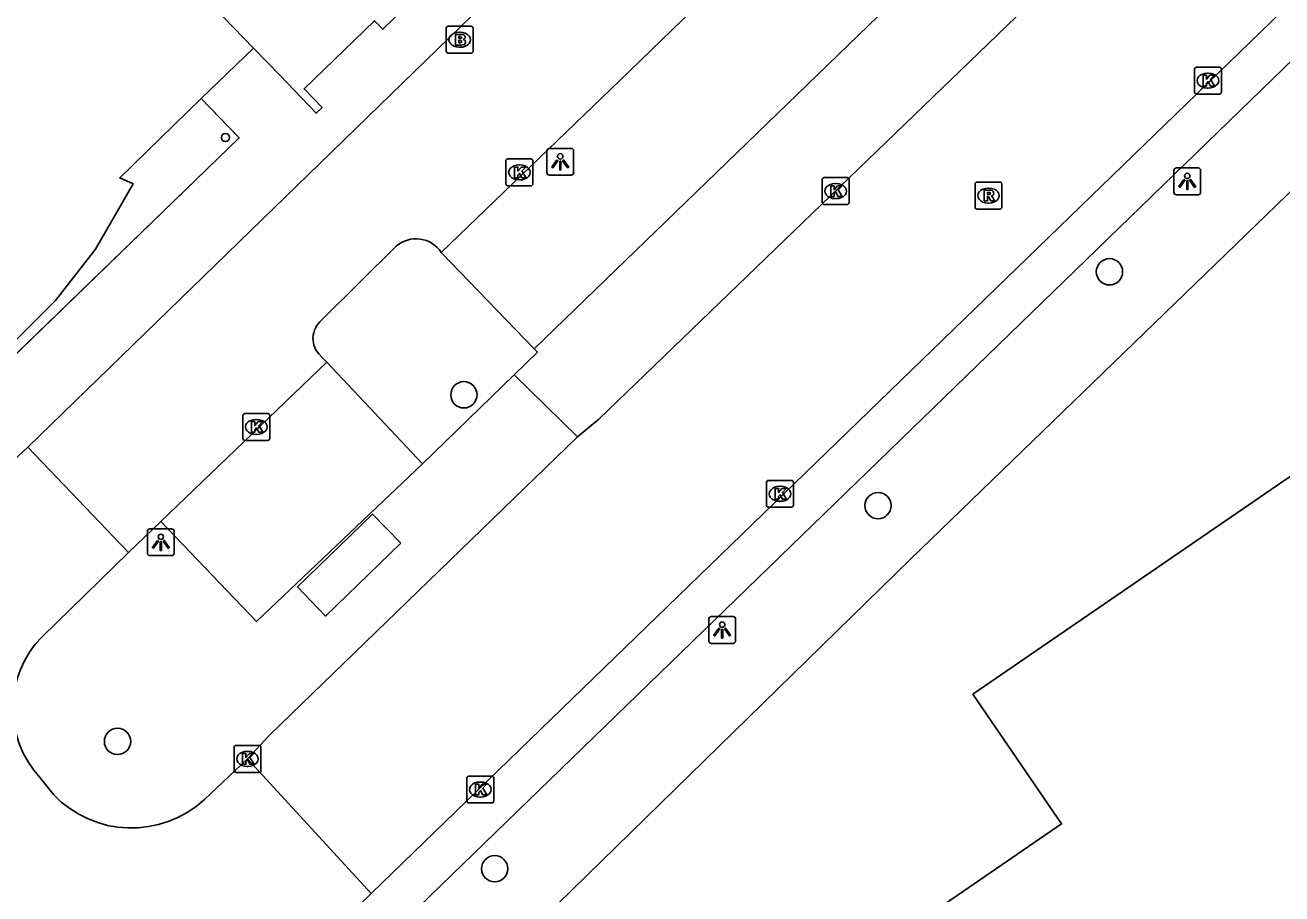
# Model space of a CAD drawing. Extents: x 157466 to 158888, y 383063 to 384677.
# Drawn here: x 158437.65 to 158484.41, y 383932.53 to 383964.84 of the extents above; entities that cross this region are included whole.
import ezdxf

# ---------------------------------------------------------------- set-up
doc = ezdxf.new("R2010")
doc.units = 0
for name, color, linetype in [('IMGEO_Boom', 7, 'Continuous'), ('IMGEO_Brandkraan', 7, 'Continuous'), ('IMGEO_Haag', 7, 'Continuous'), ('IMGEO_Kolk', 7, 'Continuous'), ('IMGEO_Lichtpunt', 7, 'Continuous'), ('IMGEO_Pand', 7, 'Continuous'), ('IMGEO_Pand_overbouw', 7, 'Continuous'), ('IMGEO_Parkeervlak_open', 7, 'Continuous'), ('IMGEO_Rijbaan_lokaal_open', 7, 'Continuous'), ('IMGEO_Rioolput', 7, 'Continuous'), ('IMGEO_Voetpad_gesloten', 7, 'Continuous'), ('IMGEO_Voetpad_open', 7, 'Continuous')]:
    doc.layers.add(name, color=color, linetype=linetype)

msp = doc.modelspace()

# ---------------------------------------------------------------- linework, layer by layer
at = {"layer": 'IMGEO_Boom'}
for centre in [(158477.996, 383955.67), (158453.978, 383951.096), (158469.386, 383946.975), (158441.092, 383938.205), (158455.124, 383933.469)]:
    msp.add_circle(centre, 0.489, dxfattribs=at)
at = {"layer": 'IMGEO_Brandkraan'}
for p, q in [((158453.323, 383963.876), (158453.323, 383964.728)), ((158453.398, 383964.802), (158454.25, 383964.802)), ((158453.811, 383964.582), (158453.836, 383964.582)), ((158454.324, 383964.728), (158454.324, 383963.876)), ((158454.25, 383963.802), (158453.398, 383963.802)), ((158453.834, 383964.022), (158453.809, 383964.022))]:
    msp.add_line(p, q, dxfattribs=at)
for points in [[(158453.323, 383963.876), (158453.323, 383964.728)], [(158453.398, 383964.802), (158454.25, 383964.802)], [(158454.324, 383964.728), (158454.324, 383963.876)], [(158453.671, 383964.502), (158453.671, 383964.102), (158453.884, 383964.102)], [(158453.902, 383964.502), (158453.671, 383964.502)], [(158453.85, 383964.421), (158453.796, 383964.421), (158453.796, 383964.345)], [(158453.796, 383964.345), (158453.849, 383964.345)], [(158453.858, 383964.269), (158453.796, 383964.269), (158453.796, 383964.188)], [(158453.796, 383964.188), (158453.858, 383964.188)], [(158454.25, 383963.802), (158453.398, 383963.802)]]:
    msp.add_lwpolyline(points, dxfattribs=at)
for centre, radius, start, end in [((158453.4, 383964.726), 0.0765, 91.552, 178.448), ((158453.4, 383964.726), 0.0765, 91.552, 178.448), ((158454.248, 383964.726), 0.0765, 1.552, 88.448), ((158454.248, 383964.726), 0.0765, 1.552, 88.448), ((158453.851, 383964.383), 0.0379, 267.8285, 90.9355), ((158453.859, 383964.228), 0.0404, 269.8759, 90.5077), ((158453.89, 383964.353), 0.251, 268.6676, 293.5347), ((158453.906, 383964.357), 0.145, 59.4692, 91.5367), ((158453.931, 383964.404), 0.0922, 285.5137, 58.1501), ((158453.936, 383964.212), 0.105, 301.3115, 78.989), ((158453.4, 383963.878), 0.0765, 181.552, 268.448), ((158453.4, 383963.878), 0.0765, 181.552, 268.448), ((158454.248, 383963.878), 0.0765, 271.552, 358.448), ((158454.248, 383963.878), 0.0765, 271.552, 358.448)]:
    msp.add_arc(centre, radius, start, end, dxfattribs=at)
for centre, major_axis, ratio, start_param, end_param in [((158453.81, 383964.302), (-0.387, 0.002), 0.722429, 4.712389, 7.853982), ((158453.835, 383964.302), (-0.39, 0.002), 0.717154, 1.570796, 4.712389)]:
    msp.add_ellipse(centre, major_axis=major_axis, ratio=ratio, start_param=start_param, end_param=end_param, dxfattribs=at)
at = {"layer": 'IMGEO_Haag'}
msp.add_lwpolyline([(158456.593, 383952.809), (158456.714, 383952.683), (158455.845, 383951.838)], dxfattribs=at)
at = {"layer": 'IMGEO_Kolk'}
for p, q in [((158481.16, 383962.355), (158481.16, 383963.207)), ((158481.235, 383963.281), (158482.087, 383963.281)), ((158482.161, 383963.207), (158482.161, 383962.355)), ((158481.648, 383963.061), (158481.673, 383963.061)), ((158482.087, 383962.281), (158481.235, 383962.281)), ((158481.671, 383962.501), (158481.646, 383962.501)), ((158455.619, 383959.867), (158456.471, 383959.867)), ((158455.544, 383958.941), (158455.544, 383959.793)), ((158456.032, 383959.647), (158456.057, 383959.647)), ((158456.545, 383959.793), (158456.545, 383958.941)), ((158456.055, 383959.087), (158456.03, 383959.087)), ((158467.309, 383958.246), (158467.309, 383959.098)), ((158467.384, 383959.172), (158468.236, 383959.172)), ((158467.797, 383958.952), (158467.822, 383958.952)), ((158468.31, 383959.098), (158468.31, 383958.246)), ((158456.471, 383958.867), (158455.619, 383958.867)), ((158468.236, 383958.172), (158467.384, 383958.172)), ((158467.82, 383958.392), (158467.795, 383958.392)), ((158445.755, 383949.474), (158445.755, 383950.326)), ((158445.83, 383950.4), (158446.682, 383950.4)), ((158446.243, 383950.18), (158446.268, 383950.18)), ((158446.756, 383950.326), (158446.756, 383949.474)), ((158446.266, 383949.62), (158446.241, 383949.62)), ((158446.682, 383949.4), (158445.83, 383949.4)), ((158465.239, 383946.987), (158465.239, 383947.839)), ((158465.314, 383947.913), (158466.166, 383947.913)), ((158466.24, 383947.839), (158466.24, 383946.987)), ((158465.727, 383947.693), (158465.752, 383947.693)), ((158466.166, 383946.913), (158465.314, 383946.913)), ((158465.75, 383947.133), (158465.725, 383947.133)), ((158445.426, 383937.127), (158445.426, 383937.979)), ((158445.501, 383938.053), (158446.353, 383938.053)), ((158446.427, 383937.979), (158446.427, 383937.127)), ((158445.914, 383937.833), (158445.939, 383937.833)), ((158446.353, 383937.053), (158445.501, 383937.053)), ((158445.937, 383937.273), (158445.912, 383937.273)), ((158454.087, 383935.988), (158454.087, 383936.84)), ((158454.162, 383936.914), (158455.014, 383936.914)), ((158454.575, 383936.694), (158454.6, 383936.694)), ((158455.088, 383936.84), (158455.088, 383935.988)), ((158454.598, 383936.134), (158454.573, 383936.134)), ((158455.014, 383935.914), (158454.162, 383935.914))]:
    msp.add_line(p, q, dxfattribs=at)
for points in [[(158481.16, 383962.355), (158481.16, 383963.207)], [(158481.235, 383963.281), (158482.087, 383963.281)], [(158482.161, 383963.207), (158482.161, 383962.355)], [(158481.481, 383962.981), (158481.604, 383962.981), (158481.604, 383962.83), (158481.734, 383962.981), (158481.898, 383962.981), (158481.752, 383962.83), (158481.905, 383962.581), (158481.753, 383962.581), (158481.668, 383962.745), (158481.604, 383962.678), (158481.604, 383962.581), (158481.481, 383962.581), (158481.481, 383962.981)], [(158482.087, 383962.281), (158481.235, 383962.281)], [(158455.619, 383959.867), (158456.471, 383959.867)], [(158455.544, 383958.941), (158455.544, 383959.793)], [(158455.865, 383959.567), (158455.988, 383959.567), (158455.988, 383959.416), (158456.118, 383959.567), (158456.282, 383959.567), (158456.136, 383959.416), (158456.289, 383959.167), (158456.137, 383959.167), (158456.052, 383959.331), (158455.988, 383959.264), (158455.988, 383959.167), (158455.865, 383959.167), (158455.865, 383959.567)], [(158456.545, 383959.793), (158456.545, 383958.941)], [(158467.309, 383958.246), (158467.309, 383959.098)], [(158467.384, 383959.172), (158468.236, 383959.172)], [(158468.31, 383959.098), (158468.31, 383958.246)], [(158456.471, 383958.867), (158455.619, 383958.867)], [(158467.63, 383958.872), (158467.753, 383958.872), (158467.753, 383958.721), (158467.883, 383958.872), (158468.047, 383958.872), (158467.901, 383958.721), (158468.054, 383958.472), (158467.902, 383958.472), (158467.817, 383958.636), (158467.753, 383958.569), (158467.753, 383958.472), (158467.63, 383958.472), (158467.63, 383958.872)], [(158468.236, 383958.172), (158467.384, 383958.172)], [(158445.755, 383949.474), (158445.755, 383950.326)], [(158445.83, 383950.4), (158446.682, 383950.4)], [(158446.076, 383950.1), (158446.199, 383950.1), (158446.199, 383949.949), (158446.329, 383950.1), (158446.493, 383950.1), (158446.347, 383949.949), (158446.5, 383949.7), (158446.348, 383949.7), (158446.263, 383949.864), (158446.199, 383949.797), (158446.199, 383949.7), (158446.076, 383949.7), (158446.076, 383950.1)], [(158446.756, 383950.326), (158446.756, 383949.474)], [(158446.682, 383949.4), (158445.83, 383949.4)], [(158465.239, 383946.987), (158465.239, 383947.839)], [(158465.314, 383947.913), (158466.166, 383947.913)], [(158466.24, 383947.839), (158466.24, 383946.987)], [(158465.56, 383947.613), (158465.683, 383947.613), (158465.683, 383947.462), (158465.813, 383947.613), (158465.977, 383947.613), (158465.831, 383947.462), (158465.984, 383947.213), (158465.832, 383947.213), (158465.747, 383947.377), (158465.683, 383947.31), (158465.683, 383947.213), (158465.56, 383947.213), (158465.56, 383947.613)], [(158466.166, 383946.913), (158465.314, 383946.913)], [(158445.426, 383937.127), (158445.426, 383937.979)], [(158445.501, 383938.053), (158446.353, 383938.053)], [(158446.427, 383937.979), (158446.427, 383937.127)], [(158445.747, 383937.753), (158445.87, 383937.753), (158445.87, 383937.602), (158446, 383937.753), (158446.164, 383937.753), (158446.018, 383937.602), (158446.171, 383937.353), (158446.019, 383937.353), (158445.934, 383937.517), (158445.87, 383937.45), (158445.87, 383937.353), (158445.747, 383937.353), (158445.747, 383937.753)], [(158446.353, 383937.053), (158445.501, 383937.053)], [(158454.087, 383935.988), (158454.087, 383936.84)], [(158454.162, 383936.914), (158455.014, 383936.914)], [(158454.408, 383936.614), (158454.531, 383936.614), (158454.531, 383936.463), (158454.661, 383936.614), (158454.825, 383936.614), (158454.679, 383936.463), (158454.832, 383936.214), (158454.68, 383936.214), (158454.595, 383936.378), (158454.531, 383936.311), (158454.531, 383936.214), (158454.408, 383936.214), (158454.408, 383936.614)], [(158455.088, 383936.84), (158455.088, 383935.988)], [(158455.014, 383935.914), (158454.162, 383935.914)]]:
    msp.add_lwpolyline(points, dxfattribs=at)
for centre, start, end in [((158481.237, 383963.205), 91.552, 178.448), ((158481.237, 383963.205), 91.552, 178.448), ((158482.085, 383963.205), 1.552, 88.448), ((158482.085, 383963.205), 1.552, 88.448), ((158481.237, 383962.357), 181.552, 268.448), ((158481.237, 383962.357), 181.552, 268.448), ((158482.085, 383962.357), 271.552, 358.448), ((158482.085, 383962.357), 271.552, 358.448), ((158455.621, 383959.791), 91.552, 178.448), ((158455.621, 383959.791), 91.552, 178.448), ((158456.469, 383959.791), 1.552, 88.448), ((158456.469, 383959.791), 1.552, 88.448), ((158455.621, 383958.943), 181.552, 268.448), ((158455.621, 383958.943), 181.552, 268.448), ((158456.469, 383958.943), 271.552, 358.448), ((158456.469, 383958.943), 271.552, 358.448), ((158467.386, 383959.096), 91.552, 178.448), ((158467.386, 383959.096), 91.552, 178.448), ((158468.234, 383959.096), 1.552, 88.448), ((158468.234, 383959.096), 1.552, 88.448), ((158467.386, 383958.248), 181.552, 268.448), ((158467.386, 383958.248), 181.552, 268.448), ((158468.234, 383958.248), 271.552, 358.448), ((158468.234, 383958.248), 271.552, 358.448), ((158445.832, 383950.324), 91.552, 178.448), ((158445.832, 383950.324), 91.552, 178.448), ((158446.68, 383950.324), 1.552, 88.448), ((158446.68, 383950.324), 1.552, 88.448), ((158445.832, 383949.476), 181.552, 268.448), ((158445.832, 383949.476), 181.552, 268.448), ((158446.68, 383949.476), 271.552, 358.448), ((158446.68, 383949.476), 271.552, 358.448), ((158465.316, 383947.837), 91.552, 178.448), ((158465.316, 383947.837), 91.552, 178.448), ((158466.164, 383947.837), 1.552, 88.448), ((158466.164, 383947.837), 1.552, 88.448), ((158465.316, 383946.989), 181.552, 268.448), ((158465.316, 383946.989), 181.552, 268.448), ((158466.164, 383946.989), 271.552, 358.448), ((158466.164, 383946.989), 271.552, 358.448), ((158445.503, 383937.977), 91.552, 178.448), ((158445.503, 383937.977), 91.552, 178.448), ((158446.351, 383937.977), 1.552, 88.448), ((158446.351, 383937.977), 1.552, 88.448), ((158445.503, 383937.129), 181.552, 268.448), ((158445.503, 383937.129), 181.552, 268.448), ((158446.351, 383937.129), 271.552, 358.448), ((158446.351, 383937.129), 271.552, 358.448), ((158454.164, 383936.838), 91.552, 178.448), ((158454.164, 383936.838), 91.552, 178.448), ((158455.012, 383936.838), 1.552, 88.448), ((158455.012, 383936.838), 1.552, 88.448), ((158454.164, 383935.99), 181.552, 268.448), ((158454.164, 383935.99), 181.552, 268.448), ((158455.012, 383935.99), 271.552, 358.448), ((158455.012, 383935.99), 271.552, 358.448)]:
    msp.add_arc(centre, 0.0765, start, end, dxfattribs=at)
for centre, major_axis, ratio, start_param, end_param in [((158481.647, 383962.781), (-0.387, 0.002), 0.722429, 4.712389, 7.853982), ((158481.672, 383962.781), (-0.39, 0.002), 0.717154, 1.570796, 4.712389), ((158456.031, 383959.367), (-0.387, 0.002), 0.722429, 4.712389, 7.853982), ((158456.056, 383959.367), (-0.39, 0.002), 0.717154, 1.570796, 4.712389), ((158467.796, 383958.672), (-0.387, 0.002), 0.722429, 4.712389, 7.853982), ((158467.821, 383958.672), (-0.39, 0.002), 0.717154, 1.570796, 4.712389), ((158446.242, 383949.9), (-0.387, 0.002), 0.722429, 4.712389, 7.853982), ((158446.267, 383949.9), (-0.39, 0.002), 0.717154, 1.570796, 4.712389), ((158465.726, 383947.413), (-0.387, 0.002), 0.722429, 4.712389, 7.853982), ((158465.751, 383947.413), (-0.39, 0.002), 0.717154, 1.570796, 4.712389), ((158445.913, 383937.553), (-0.387, 0.002), 0.722429, 4.712389, 7.853982), ((158445.938, 383937.553), (-0.39, 0.002), 0.717154, 1.570796, 4.712389), ((158454.574, 383936.414), (-0.387, 0.002), 0.722429, 4.712389, 7.853982), ((158454.599, 383936.414), (-0.39, 0.002), 0.717154, 1.570796, 4.712389)]:
    msp.add_ellipse(centre, major_axis=major_axis, ratio=ratio, start_param=start_param, end_param=end_param, dxfattribs=at)
at = {"layer": 'IMGEO_Lichtpunt'}
for p, q in [((158457.066, 383960.167), (158457.066, 383959.36)), ((158457.066, 383960.167), (158457.066, 383959.36)), ((158457.968, 383960.262), (158457.16, 383960.262)), ((158457.968, 383960.262), (158457.16, 383960.262)), ((158458.062, 383959.36), (158458.062, 383960.167)), ((158458.062, 383959.36), (158458.062, 383960.167)), ((158480.393, 383959.438), (158480.393, 383958.631)), ((158480.393, 383959.438), (158480.393, 383958.631)), ((158481.295, 383959.533), (158480.487, 383959.533)), ((158481.295, 383959.533), (158480.487, 383959.533)), ((158481.389, 383958.631), (158481.389, 383959.438)), ((158481.389, 383958.631), (158481.389, 383959.438)), ((158457.16, 383959.266), (158457.968, 383959.266)), ((158457.16, 383959.266), (158457.968, 383959.266)), ((158480.487, 383958.537), (158481.295, 383958.537)), ((158480.487, 383958.537), (158481.295, 383958.537)), ((158442.204, 383946.014), (158442.204, 383945.207)), ((158442.204, 383946.014), (158442.204, 383945.207)), ((158443.106, 383946.109), (158442.298, 383946.109)), ((158443.106, 383946.109), (158442.298, 383946.109)), ((158443.2, 383945.207), (158443.2, 383946.014)), ((158443.2, 383945.207), (158443.2, 383946.014)), ((158442.298, 383945.113), (158443.106, 383945.113)), ((158442.298, 383945.113), (158443.106, 383945.113)), ((158463.09, 383942.752), (158463.09, 383941.945)), ((158463.09, 383942.752), (158463.09, 383941.945)), ((158463.992, 383942.847), (158463.184, 383942.847)), ((158463.992, 383942.847), (158463.184, 383942.847)), ((158464.086, 383941.945), (158464.086, 383942.752)), ((158464.086, 383941.945), (158464.086, 383942.752)), ((158463.184, 383941.851), (158463.992, 383941.851)), ((158463.184, 383941.851), (158463.992, 383941.851))]:
    msp.add_line(p, q, dxfattribs=at)
for points in [[(158457.44, 383959.831), (158457.479, 383959.803), (158457.291, 383959.541), (158457.253, 383959.568), (158457.44, 383959.831)], [(158457.542, 383959.783), (158457.589, 383959.783), (158457.589, 383959.461), (158457.542, 383959.461), (158457.542, 383959.783)], [(158457.652, 383959.803), (158457.69, 383959.83), (158457.877, 383959.568), (158457.838, 383959.54), (158457.652, 383959.803)], [(158480.767, 383959.102), (158480.806, 383959.074), (158480.618, 383958.812), (158480.58, 383958.839), (158480.767, 383959.102)], [(158480.869, 383959.054), (158480.916, 383959.054), (158480.916, 383958.732), (158480.869, 383958.732), (158480.869, 383959.054)], [(158480.979, 383959.074), (158481.017, 383959.101), (158481.204, 383958.839), (158481.165, 383958.811), (158480.979, 383959.074)], [(158442.578, 383945.678), (158442.617, 383945.65), (158442.429, 383945.388), (158442.391, 383945.415), (158442.578, 383945.678)], [(158442.68, 383945.63), (158442.727, 383945.63), (158442.727, 383945.308), (158442.68, 383945.308), (158442.68, 383945.63)], [(158442.79, 383945.65), (158442.828, 383945.677), (158443.015, 383945.415), (158442.976, 383945.387), (158442.79, 383945.65)], [(158463.464, 383942.416), (158463.503, 383942.388), (158463.315, 383942.126), (158463.277, 383942.153), (158463.464, 383942.416)], [(158463.566, 383942.368), (158463.613, 383942.368), (158463.613, 383942.046), (158463.566, 383942.046), (158463.566, 383942.368)], [(158463.676, 383942.388), (158463.714, 383942.415), (158463.901, 383942.153), (158463.862, 383942.125), (158463.676, 383942.388)]]:
    msp.add_lwpolyline(points, dxfattribs=at)
for centre in [(158457.565, 383959.965), (158480.892, 383959.236), (158442.703, 383945.812), (158463.589, 383942.55)]:
    msp.add_circle(centre, 0.0994, dxfattribs=at)
for centre, start, end in [((158457.16, 383960.167), 90, 180), ((158457.16, 383960.167), 90, 180), ((158457.968, 383960.167), 0, 90), ((158457.968, 383960.167), 0, 90), ((158480.487, 383959.438), 90, 180), ((158480.487, 383959.438), 90, 180), ((158481.295, 383959.438), 0, 90), ((158481.295, 383959.438), 0, 90), ((158457.16, 383959.36), 180, 270), ((158457.16, 383959.36), 180, 270), ((158457.968, 383959.36), 270, 0), ((158457.968, 383959.36), 270, 360), ((158480.487, 383958.631), 180, 270), ((158480.487, 383958.631), 180, 270), ((158481.295, 383958.631), 270, 0), ((158481.295, 383958.631), 270, 360), ((158442.298, 383946.014), 90, 180), ((158442.298, 383946.014), 90, 180), ((158443.106, 383946.014), 0, 90), ((158443.106, 383946.014), 0, 90), ((158442.298, 383945.207), 180, 270), ((158442.298, 383945.207), 180, 270), ((158443.106, 383945.207), 270, 0), ((158443.106, 383945.207), 270, 360), ((158463.184, 383942.752), 90, 180), ((158463.184, 383942.752), 90, 180), ((158463.992, 383942.752), 0, 90), ((158463.992, 383942.752), 0, 90), ((158463.184, 383941.945), 180, 270), ((158463.184, 383941.945), 180, 270), ((158463.992, 383941.945), 270, 0), ((158463.992, 383941.945), 270, 360)]:
    msp.add_arc(centre, 0.0946, start, end, dxfattribs=at)
at = {"layer": 'IMGEO_Pand'}
for points in [[(158446.156, 383963.989), (158440.211, 383970.133)], [(158446.156, 383963.989), (158447.126, 383962.979), (158448.481, 383961.569), (158448.702, 383961.787), (158448.034, 383962.481), (158450.654, 383965.007), (158450.967, 383964.694), (158452.557, 383966.251)], [(158444.208, 383962.111), (158446.156, 383963.989)], [(158437.327, 383953.137), (158438.79, 383954.605), (158440.276, 383956.507), (158441.67, 383958.947), (158441.175, 383959.171), (158444.208, 383962.111)], [(158499.192, 383932.834), (158487.442, 383949.932), (158472.916, 383939.956), (158476.217, 383935.134), (158459.527, 383923.682), (158466.255, 383913.867), (158471.823, 383917.684), (158473.508, 383915.226), (158499.192, 383932.834)]]:
    msp.add_lwpolyline(points, dxfattribs=at)
for start, end in [(0, 180), (180, 360)]:
    msp.add_arc((158445.107, 383960.665), 0.15, start, end, dxfattribs=at)
at = {"layer": 'IMGEO_Pand_overbouw'}
msp.add_lwpolyline([(158425.632, 383961.586), (158424.462, 383960.428), (158434.549, 383949.942), (158445.621, 383960.65), (158444.208, 383962.111), (158441.175, 383959.171), (158441.67, 383958.947), (158440.276, 383956.507), (158438.79, 383954.605), (158437.327, 383953.137)], dxfattribs=at)
for start, end in [(0, 180), (180, 360)]:
    msp.add_arc((158445.107, 383960.665), 0.15, start, end, dxfattribs=at)
at = {"layer": 'IMGEO_Parkeervlak_open'}
for points in [[(158474.692, 383970.317), (158456.593, 383952.809)], [(158453.137, 383956.388), (158456.593, 383952.809)], [(158448.882, 383952.307), (158452.438, 383948.527)]]:
    msp.add_lwpolyline(points, dxfattribs=at)
at = {"layer": 'IMGEO_Rijbaan_lokaal_open'}
for points in [[(158533.696, 384042.033), (158464.324, 383974.956), (158437.749, 383949.15)], [(158458.209, 383949.538), (158458.993, 383950.195), (158481.075, 383971.476), (158503.964, 383993.645)], [(158450.527, 383932.547), (158498.584, 383979.086)], [(158471.233, 383973.85), (158462.105, 383965.033), (158459.763, 383962.773), (158453.137, 383956.388)], [(158448.684, 383953.87), (158451.458, 383956.625)], [(158448.882, 383952.307), (158448.641, 383952.551)], [(158442.702, 383946.378), (158448.882, 383952.307)], [(158437.749, 383949.15), (158436.572, 383948.07)], [(158437.749, 383949.15), (158441.5, 383945.23)], [(158458.209, 383949.538), (158446.743, 383938.437), (158445.927, 383937.553)], [(158441.5, 383945.23), (158442.702, 383946.378)], [(158441.5, 383945.23), (158438.284, 383942.098)], [(158444.325, 383936.049), (158445.927, 383937.553)], [(158445.927, 383937.553), (158450.527, 383932.547)], [(158438.216, 383936.849), (158438.706, 383936.228)], [(158450.527, 383932.547), (158445.925, 383928.068)]]:
    msp.add_lwpolyline(points, dxfattribs=at)
for centre, radius, start, end in [((158452.194, 383955.773), 1.126, 33.0933, 130.8376), ((158449.239, 383953.192), 0.876, 129.2854, 226.9802), ((158440.998, 383939.438), 3.8, 135.5722, 222.9433), ((158441.606, 383938.987), 4.003, 223.5672, 312.7835)]:
    msp.add_arc(centre, radius, start, end, dxfattribs=at)
at = {"layer": 'IMGEO_Rioolput'}
for p, q in [((158473.069, 383959.004), (158473.921, 383959.004)), ((158472.994, 383958.078), (158472.994, 383958.93)), ((158473.482, 383958.784), (158473.507, 383958.784)), ((158473.995, 383958.93), (158473.995, 383958.078)), ((158473.921, 383958.004), (158473.069, 383958.004)), ((158473.505, 383958.224), (158473.48, 383958.224))]:
    msp.add_line(p, q, dxfattribs=at)
for points in [[(158473.069, 383959.004), (158473.921, 383959.004)], [(158472.994, 383958.078), (158472.994, 383958.93)], [(158473.583, 383958.702), (158473.331, 383958.704), (158473.331, 383958.304)], [(158473.331, 383958.304), (158473.455, 383958.304), (158473.455, 383958.466), (158473.466, 383958.466)], [(158473.509, 383958.623), (158473.455, 383958.623), (158473.455, 383958.542)], [(158473.455, 383958.542), (158473.507, 383958.542)], [(158473.995, 383958.93), (158473.995, 383958.078)], [(158473.921, 383958.004), (158473.069, 383958.004)], [(158473.513, 383958.437), (158473.584, 383958.304), (158473.724, 383958.304), (158473.659, 383958.43)]]:
    msp.add_lwpolyline(points, dxfattribs=at)
for centre, radius, start, end in [((158473.071, 383958.928), 0.0765, 91.552, 178.448), ((158473.071, 383958.928), 0.0765, 91.552, 178.448), ((158473.919, 383958.928), 0.0765, 1.552, 88.448), ((158473.919, 383958.928), 0.0765, 1.552, 88.448), ((158473.465, 383958.413), 0.0533, 26.0293, 88.6989), ((158473.491, 383958.731), 0.19, 274.7715, 282.9687), ((158473.515, 383958.527), 0.0964, 77.0061, 93.1865), ((158473.529, 383958.584), 0.0378, 276.6634, 79.6772), ((158473.582, 383958.592), 0.109, 350.3612, 89.416), ((158473.58, 383958.592), 0.112, 277.5842, 350.9817), ((158473.564, 383958.377), 0.108, 29.5134, 73.7905), ((158473.071, 383958.08), 0.0765, 181.552, 268.448), ((158473.071, 383958.08), 0.0765, 181.552, 268.448), ((158473.919, 383958.08), 0.0765, 271.552, 358.448), ((158473.919, 383958.08), 0.0765, 271.552, 358.448)]:
    msp.add_arc(centre, radius, start, end, dxfattribs=at)
for centre, major_axis, ratio, start_param, end_param in [((158473.481, 383958.504), (-0.387, 0.002), 0.722429, 4.712389, 7.853982), ((158473.506, 383958.504), (-0.39, 0.002), 0.717154, 1.570796, 4.712389)]:
    msp.add_ellipse(centre, major_axis=major_axis, ratio=ratio, start_param=start_param, end_param=end_param, dxfattribs=at)
at = {"layer": 'IMGEO_Voetpad_gesloten'}
msp.add_lwpolyline([(158451.63, 383945.579), (158450.579, 383946.662), (158447.783, 383943.951), (158448.834, 383942.868), (158451.63, 383945.579)], dxfattribs=at)
at = {"layer": 'IMGEO_Voetpad_open'}
for points in [[(158497.896, 383976.259), (158449.043, 383928.884)], [(158434.629, 383950.019), (158445.621, 383960.65), (158445.181, 383961.104), (158444.208, 383962.111)], [(158449.802, 383924.664), (158470.576, 383944.976), (158486.102, 383959.985), (158486.613, 383960.404)], [(158452.438, 383948.527), (158455.845, 383951.838)], [(158455.845, 383951.838), (158458.209, 383949.538)], [(158452.438, 383948.527), (158446.265, 383942.66), (158442.702, 383946.378)]]:
    msp.add_lwpolyline(points, dxfattribs=at)

doc.saveas('drawing.dxf')
